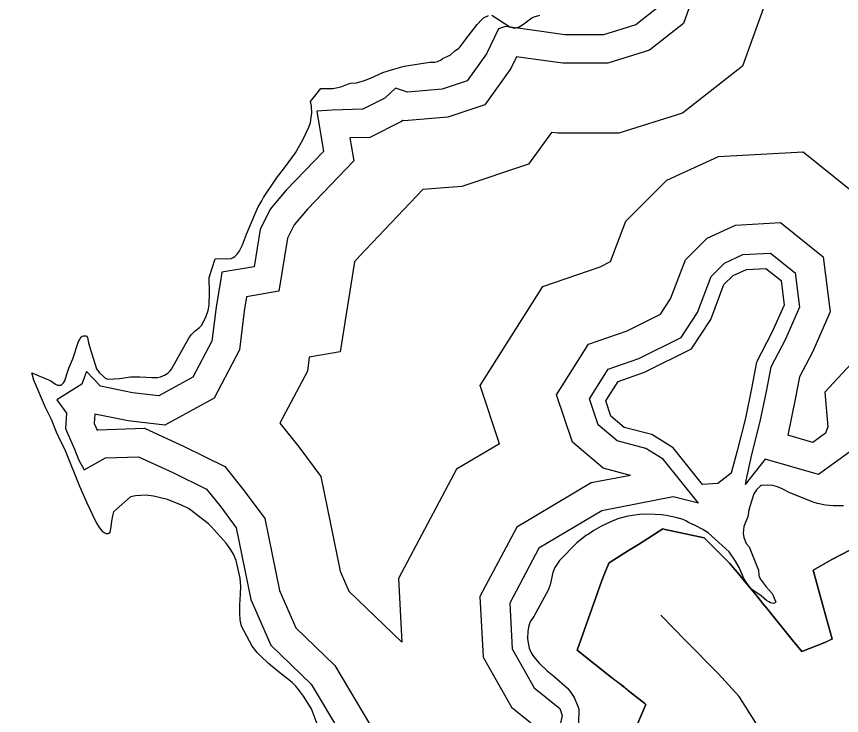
# Model space of a CAD drawing. Extents: x 1662474 to 1856135, y 779280 to 917889.
# Drawn here: x 1719362 to 1721124, y 819694 to 821187 of the extents above; entities that cross this region are included whole.
import ezdxf

# ---------------------------------------------------------------- set-up
doc = ezdxf.new("R2010")
doc.units = 0
for name, color, linetype in [('Exist Boundary Political City Limit New', 7, 'Continuous'), ('Exist Hydrographic Buffer Line', 7, 'Continuous'), ('Exist Hydrographic Island Shore', 7, 'Continuous'), ('Exist Hydrographic Lake Shore', 7, 'Continuous'), ('Exist Road Non-System Type 51', 7, 'Continuous'), ('Map Preparation Boundary City Limit Buffer Line', 7, 'Continuous')]:
    doc.layers.add(name, color=color, linetype=linetype)

msp = doc.modelspace()

# ---------------------------------------------------------------- linework, layer by layer
at = {"layer": 'Exist Boundary Political City Limit New'}
for p, q in [((1721088.6, 819850), (1721104.6, 819857.9)), ((1720669.6, 819746.7), (1720633.1, 819775.4))]:
    msp.add_line(p, q, dxfattribs=at)
for points in [[(1720884.9, 820019.4), (1720831.1, 820073.6), (1720747.9, 820091.4), (1720742.9, 820092.5), (1720690.6, 820059.4), (1720669.6, 820046.2), (1720630.4, 820021.4), (1720627.1, 820019.3), (1720619.5, 820000.1), (1720612.2, 819982.2), (1720598.5, 819943.6), (1720559.8, 819833.8), (1720563, 819830.5), (1720633.1, 819775.4)], [(1720633.1, 819775.4), (1720563, 819830.5), (1720559.8, 819833.8), (1720598.5, 819943.6), (1720612.2, 819982.2), (1720619.5, 820000.1), (1720627.1, 820019.3), (1720630.4, 820021.4), (1720669.6, 820046.2), (1720690.6, 820059.4), (1720742.9, 820092.5), (1720747.9, 820091.4), (1720831.1, 820073.6), (1720884.9, 820019.4)], [(1721201.1, 820077.5), (1721103.9, 820027.2), (1721063.6, 820004.5), (1721086.2, 819923.8), (1721104, 819860), (1721104.6, 819857.9)], [(1721104.6, 819857.9), (1721104, 819860), (1721086.2, 819923.8), (1721063.6, 820004.5), (1721103.9, 820027.2), (1721201.1, 820077.5)], [(1721088.6, 819850), (1721039.9, 819830.4), (1721023.1, 819850.9), (1721022.1, 819852.2), (1720961.2, 819927.2), (1720960.8, 819927.8), (1720945.6, 819946.5), (1720914.6, 819984.8), (1720901.5, 820000), (1720884.9, 820019.4)], [(1720884.9, 820019.4), (1720901.5, 820000), (1720914.6, 819984.8), (1720945.6, 819946.5), (1720960.8, 819927.8), (1720961.2, 819927.2), (1721022.1, 819852.2), (1721023.1, 819850.9), (1721039.9, 819830.4), (1721088.6, 819850)], [(1721104.6, 819857.9), (1721104.6, 819857.2), (1721088.6, 819850)], [(1720633.1, 819775.4), (1720657.6, 819757), (1720669.6, 819746.7)], [(1720669.6, 819746.7), (1720704.5, 819719.3), (1720706.5, 819717.7), (1720672.1, 819637.8), (1720617.2, 819509.8), (1720572.8, 819386.3), (1720552.5, 819329.5), (1720552.5, 819328.8), (1720570.4, 819230.3), (1720603.9, 819192.4), (1720739.8, 819039.2), (1720847, 819025.5), (1720850.1, 819025.1), (1720906.6, 819017.9), (1720951.5, 819012.1), (1720951.5, 819011.5), (1720937, 818878.5), (1720924.1, 818759.4), (1720923.5, 818753.9), (1720774.8, 818768.9), (1720771.4, 818769.2), (1720760.2, 818663.7), (1720751.4, 818579.8)], [(1720751.4, 818579.8), (1720760.2, 818663.7), (1720771.4, 818769.2), (1720774.8, 818768.9), (1720923.5, 818753.9), (1720924.1, 818759.4), (1720937, 818878.5), (1720951.5, 819011.5), (1720951.5, 819012.1), (1720906.6, 819017.9), (1720850.1, 819025.1), (1720847, 819025.5), (1720739.8, 819039.2), (1720603.9, 819192.4), (1720570.4, 819230.3), (1720552.5, 819328.8), (1720552.5, 819329.5), (1720572.8, 819386.3), (1720617.2, 819509.8), (1720672.1, 819637.8), (1720706.5, 819717.7), (1720704.5, 819719.3), (1720669.6, 819746.7)]]:
    msp.add_lwpolyline(points, dxfattribs=at)
at = {"layer": 'Exist Hydrographic Buffer Line'}
for points in [[(1721141.7, 821703.9), (1721073.4, 821601.3), (1721143.4, 821499.5), (1721026.4, 821258.8), (1720957.7, 821206.6), (1720957.1, 821204.1), (1720912.9, 821081.1), (1720784.8, 820980.8), (1720648.5, 820938), (1720518.6, 820938), (1720504.6, 820939.9), (1720456, 820871.9), (1720313.1, 820824.3), (1720230.1, 820817.7), (1720094.6, 820675.6), (1720084, 820663), (1720052.9, 820470.7), (1719986.9, 820459.5), (1719983.2, 820429.9), (1719924.6, 820318.5), (1719964.6, 820267.9), (1720012, 820204.6)], [(1720812.8, 821245.3), (1720786.6, 821172.4), (1720713.9, 821115.5), (1720625.5, 821087.7), (1720529, 821087.7), (1720449.9, 821098.7), (1720430.2, 821101.5), (1720418, 821076.4), (1720362.4, 820998.6), (1720283.1, 820972.1), (1720189.9, 820964.7), (1720187, 820965.6), (1720184.2, 820963), (1720116.8, 820929.2), (1720074.1, 820928), (1720082.1, 820879.4), (1719983.2, 820775.7), (1719954.8, 820742.1), (1719940.6, 820713.6), (1719922.2, 820600.3), (1719853.4, 820588.5), (1719848.3, 820557.9), (1719838, 820475.5), (1719783.6, 820372.1), (1719678.3, 820314.6), (1719599.9, 820323.3), (1719528.8, 820338), (1719527.6, 820317.5), (1719530.8, 820309.7), (1719533.6, 820303.7), (1719535.1, 820304.6), (1719634.9, 820307.6), (1719721.3, 820267.8), (1719806.9, 820226), (1719845.9, 820176.6), (1719892.2, 820114.8)], [(1720735.5, 821209.3), (1720685.2, 821170), (1720616.2, 821148.3), (1720533.2, 821148.3), (1720458.3, 821158.7), (1720406.5, 821166.1), (1720391.8, 821160.9), (1720365.7, 821107.4), (1720324.6, 821049.8), (1720270.9, 821031.9), (1720196.9, 821026), (1720171.3, 821034.2), (1720149, 821013.1), (1720101.6, 820989.4), (1720036.2, 820987.5), (1720003.2, 820985.4), (1720017.4, 820899.3), (1719938.1, 820816.1), (1719903.9, 820775.7), (1719882.2, 820732.4), (1719869.3, 820652.7), (1719800.4, 820640.9), (1719798.5, 820627.3), (1719788.4, 820566.6), (1719779.3, 820494), (1719738.5, 820416.5), (1719666, 820376.9), (1719609.3, 820383.2), (1719541, 820397.3), (1719510.9, 820429), (1719501.2, 820401.7), (1719447.9, 820368.6), (1719468.3, 820339.7), (1719466.4, 820307.2), (1719475.3, 820285.5), (1719485.7, 820262.9), (1719493.7, 820240.6), (1719506.4, 820218.9), (1719551.9, 820244.5), (1719622.5, 820246.7), (1719695.3, 820213), (1719767.9, 820177.7), (1719797.9, 820139.7), (1719831.3, 820095)], [(1720394, 820274.6), (1720352.6, 820398.7), (1720486.2, 820610.3), (1720608.6, 820652.7), (1720630.8, 820663.8), (1720663.9, 820750.3), (1720751.1, 820837.6), (1720861.6, 820888.6), (1721042.7, 820898.1), (1721177.4, 820790.3)], [(1720673.8, 820207), (1720614.9, 820222.3), (1720549.4, 820277.7), (1720515.6, 820379), (1720583.9, 820487.1), (1720666.4, 820515.7), (1720737.8, 820551.4), (1720759.3, 820584.3), (1720791.2, 820667.8), (1720837.3, 820713.9), (1720897.9, 820741.9), (1720994.1, 820747), (1721085.6, 820673.7), (1721100.3, 820556.4), (1721062.2, 820470.6), (1721034.6, 820417.3), (1721026.2, 820373.6), (1721009.5, 820293.1)], [(1720818.8, 820147.9), (1720743.2, 820241.8), (1720706.2, 820264.7), (1720645.1, 820280.6), (1720604.4, 820315), (1720585.9, 820370.4), (1720626.1, 820434), (1720691.2, 820456.6), (1720781.8, 820501.9), (1720816.6, 820555), (1720846.1, 820632.2), (1720874.5, 820660.6), (1720913.5, 820678.6), (1720973.1, 820681.8), (1721025.3, 820640), (1721034.6, 820566.1), (1721004.5, 820498.3), (1720973.5, 820438.4), (1720963.4, 820386.1), (1720950.2, 820322.1), (1720932.5, 820251.4), (1720920.3, 820196.4), (1720918.7, 820187.6)], [(1721182.6, 820486), (1721089.1, 820384.6), (1721095.3, 820310.6), (1721090.1, 820297.1), (1721063.3, 820277.4), (1721009.5, 820293.1)], [(1720394, 820274.6), (1720301.8, 820220), (1720177.5, 819986.7), (1720185.1, 819850.4)], [(1721142, 820257.6), (1721075.5, 820208.6), (1720961.4, 820241.9), (1720918.7, 820187.6)], [(1720012, 820204.6), (1720053, 820002), (1720071.4, 819959.7), (1720185.1, 819850.4)], [(1720673.8, 820207), (1720589.9, 820190.8), (1720431, 820096.5), (1720352, 819948.2), (1720359.1, 819818.7), (1720419.4, 819711.5), (1720460.1, 819678.6), (1720453.8, 819651.2), (1720448.1, 819579.1), (1720466.2, 819532.9), (1720442.2, 819437.6)], [(1720818.8, 820147.9), (1720765, 820160.9), (1720612.5, 820131.3), (1720478, 820051.6), (1720415.5, 819934.2), (1720420.9, 819836.7), (1720468.1, 819752.7), (1720522.3, 819708.9), (1720527.8, 819693.8), (1720515.9, 819641.7), (1720511.7, 819588.5), (1720531.8, 819537.1), (1720503, 819422.3)], [(1719892.2, 820114.8), (1719923.3, 819961), (1719958.3, 819880.9), (1720041.6, 819800.8), (1720117.8, 819672.6), (1720130.7, 819526.5), (1720120.2, 819384.4), (1720026.1, 819306), (1719890.9, 819282.6), (1719767.9, 819287.6), (1719651, 819363.9), (1719649.7, 819365.6), (1719641.3, 819353.6), (1719490.9, 819345.2), (1719416.5, 819409), (1719309.1, 819484.6)], [(1719831.3, 820095), (1719862.3, 819941.8), (1719905.1, 819843.9), (1719991.3, 819760.9), (1720055.7, 819652.5), (1720066.9, 819526), (1720058.7, 819416), (1719998.4, 819365.7), (1719886.7, 819346.5), (1719788, 819350.4), (1719695.8, 819410.6), (1719659.2, 819461.7), (1719647.6, 819474.4), (1719606.7, 819415.3), (1719512.9, 819410.1), (1719455.6, 819459.3), (1719358.3, 819527.7)]]:
    msp.add_lwpolyline(points, dxfattribs=at)
at = {"layer": 'Exist Hydrographic Island Shore'}
msp.add_lwpolyline([(1720827.7, 820187.6), (1720764.6, 820266), (1720718.9, 820294.3), (1720660.1, 820309.6), (1720631.8, 820333.5), (1720620.9, 820366.2), (1720647, 820407.6), (1720703.6, 820427.2), (1720803.8, 820477.3), (1720845.1, 820540.4), (1720873.4, 820614.5), (1720893, 820634.1), (1720921.3, 820647.2), (1720962.7, 820649.3), (1720995.4, 820623.2), (1721001.9, 820570.9), (1720975.8, 820512.1), (1720943.1, 820449), (1720932.2, 820392.3), (1720919.2, 820329.2), (1720901.7, 820259.5), (1720888.7, 820211.5), (1720860.4, 820189.8)], close=True, dxfattribs=at)
at = {"layer": 'Exist Hydrographic Lake Shore'}
for points in [[(1720037.4, 821033.4), (1720048.1, 821035.5), (1720057.1, 821038.1), (1720071, 821043.9), (1720076.2, 821045), (1720088, 821046), (1720104.9, 821050.5), (1720118, 821055.8), (1720144.2, 821067.8), (1720165, 821074.4), (1720190.1, 821081.2), (1720245, 821089.9), (1720255.2, 821090.1), (1720261.2, 821091.4), (1720267.9, 821094.3), (1720271.8, 821096.7), (1720272.2, 821097.4), (1720288.6, 821104.6), (1720298.5, 821114.2), (1720306.4, 821119), (1720309.2, 821121.9), (1720326.4, 821145.5), (1720346, 821170.4), (1720355.8, 821181.4), (1720359.8, 821184.6), (1720370.2, 821189.6)], [(1720377.5, 821190.6), (1720415.9, 821165.4), (1720422.8, 821163.4), (1720429.2, 821163.6), (1720435.5, 821165.7), (1720443.1, 821169.4), (1720463.1, 821184.3), (1720468.1, 821186.9), (1720479.9, 821190.4)], [(1719615.6, 820163.6), (1719605.4, 820161.2), (1719569.1, 820129), (1719566.5, 820120.9), (1719564.5, 820109.1), (1719563.1, 820097.2), (1719560.8, 820085.9), (1719559.5, 820083.6), (1719556.6, 820081.8), (1719554, 820081.8), (1719550.2, 820083.3), (1719546.4, 820086.4), (1719537.9, 820096.9), (1719531.4, 820108.5), (1719512.5, 820147.6), (1719497, 820183.3), (1719466, 820259.2), (1719461.9, 820268.4), (1719456, 820279.4), (1719446.9, 820299.1), (1719436.1, 820326.4), (1719423.2, 820352.1), (1719398.5, 820410.1), (1719395.4, 820420.8), (1719394.4, 820425.8), (1719434.8, 820409.3), (1719444.8, 820401.9), (1719449.5, 820399.8), (1719454, 820399.6), (1719456.9, 820400.1), (1719458.6, 820401.1), (1719462.1, 820404.6), (1719464.8, 820409.3), (1719468.1, 820421.4), (1719473.1, 820435.8), (1719481.8, 820455.8), (1719494.4, 820493), (1719499.4, 820503.2), (1719502, 820504.8), (1719504.6, 820505.4), (1719509.9, 820505.4), (1719511.4, 820504.3), (1719513.2, 820501.4), (1719515.6, 820489.9), (1719519, 820477.8), (1719532.6, 820434.5), (1719538.2, 820427.1), (1719546.6, 820418.8), (1719550.2, 820415.6), (1719554.5, 820413.5), (1719557.1, 820412.9), (1719581.8, 820413.8), (1719604.9, 820417.4), (1719625.1, 820417.7), (1719650.5, 820416.1), (1719662.9, 820416.1), (1719669.6, 820417.7), (1719677.5, 820421.1), (1719684.6, 820425.3), (1719690.1, 820430.3), (1719692.8, 820433.7), (1719730, 820500.1), (1719735, 820507.2), (1719737.6, 820510.3), (1719743.1, 820515.6), (1719752.9, 820522.9), (1719756.9, 820526.9), (1719760.8, 820533.9), (1719766.8, 820547.4), (1719771, 820559.4), (1719773.4, 820570.4), (1719774.1, 820597.5), (1719773.6, 820630), (1719786.2, 820669.6), (1719793.2, 820670.2), (1719810.6, 820669.6), (1719820.6, 820670.7), (1719824.8, 820672.2), (1719828, 820674.6), (1719833.2, 820679.9), (1719837.1, 820685.1), (1719844.2, 820699.6), (1719852.9, 820722.1), (1719873.1, 820769.6), (1719877.5, 820779.4), (1719885.8, 820793.8), (1719889.6, 820800.6), (1719917.5, 820842.4), (1719934.2, 820863.9), (1719957.4, 820895.9), (1719973.4, 820923.7), (1719986.5, 820951.2), (1719989.6, 820961.2), (1719992.2, 820976.8), (1719992.5, 820980.4), (1719992, 820996.4), (1719989.9, 821005.6), (1720001.5, 821020.1), (1720011.9, 821033.4), (1720037.4, 821033.4)], [(1721129, 820142.1), (1721106.9, 820141.8), (1721090.1, 820143.4), (1721073.4, 820146.6), (1721066.2, 820148.9), (1721014, 820169.7), (1720997.8, 820178.1), (1720987.5, 820182.5), (1720977.5, 820185.1), (1720967.2, 820186.2), (1720954.1, 820185.7), (1720952.1, 820185.1), (1720943.1, 820176.2), (1720937.4, 820167.3), (1720928.8, 820140.8), (1720925.9, 820129.8), (1720924.8, 820121.6), (1720923.5, 820117.2), (1720916.1, 820097.8), (1720914.8, 820090.9), (1720914.2, 820083.8), (1720915.6, 820074.1), (1720920.6, 820061.5), (1720926.9, 820054.4), (1720946.9, 820004.8), (1720947.6, 819992.8), (1720950.8, 819986.2), (1720963.4, 819969.1), (1720976.2, 819954.7), (1720978.6, 819950), (1720981.2, 819942.4), (1720981.8, 819941.9), (1720982, 819940.2), (1720983.9, 819937.4), (1720983, 819935.3), (1720981.5, 819933.7), (1720979.4, 819933.2), (1720972.8, 819934.8), (1720968.9, 819936.6), (1720964.4, 819939.8), (1720953.1, 819949.4), (1720936.9, 819960.2), (1720930, 819966.8), (1720921.9, 819977), (1720915.9, 819986.8), (1720905.6, 820009.8), (1720897.8, 820024), (1720884.6, 820043.7), (1720839.8, 820084.1), (1720827.9, 820091.4), (1720811.6, 820100.1), (1720797.5, 820106.1), (1720792, 820109.8), (1720786.2, 820112.7), (1720773.6, 820116.6), (1720750, 820121.4), (1720740.2, 820122.7), (1720726.6, 820123.5), (1720698, 820123.8), (1720668.1, 820119.8), (1720648.9, 820114.8), (1720636.1, 820109.6), (1720610.4, 820097.5), (1720595.1, 820089.4), (1720583.4, 820080.7), (1720579.4, 820078.9), (1720559.1, 820063.1), (1720521.9, 820024.8), (1720515.9, 820016.6), (1720512.2, 820009.8)], [(1720009, 819662.3), (1719991.8, 819707.8), (1719987, 819716.1), (1719974.9, 819735), (1719964.1, 819749.8), (1719958.6, 819756.3), (1719950.5, 819764.2), (1719920.4, 819788.1), (1719900.1, 819805.1), (1719882.8, 819821.1), (1719876, 819828.4), (1719865.2, 819842.1), (1719842.6, 819884.6), (1719839.5, 819898.2), (1719838.5, 819912.4), (1719838.5, 819930.6), (1719840.2, 819953.1), (1719841.1, 819969.7), (1719839.5, 819987), (1719830.9, 820025.3), (1719825.1, 820038.4), (1719819.5, 820048.1), (1719809.9, 820062.3), (1719777.2, 820098), (1719771.5, 820103.2), (1719750.8, 820120.1), (1719733.8, 820132.9), (1719728.8, 820136.1), (1719714, 820143.4), (1719684.4, 820155.2), (1719654.5, 820162.3), (1719638.8, 820164.4), (1719615.6, 820163.6)], [(1720512.2, 820009.8), (1720508, 819999.6), (1720501.8, 819973.3), (1720497.5, 819961.8), (1720467, 819905.6), (1720461, 819897.5), (1720458.6, 819892.5), (1720455.8, 819882.5), (1720453.9, 819873.3), (1720453.6, 819859.2), (1720454.5, 819852.6), (1720457.4, 819837.9), (1720461.5, 819827.7), (1720466.2, 819819.8), (1720478.4, 819805.9), (1720495.6, 819789.6), (1720509.6, 819778.3), (1720539, 819752.6), (1720544.8, 819745.2), (1720552.9, 819732.7), (1720561, 819714), (1720562.9, 819707.4), (1720563.1, 819702.8), (1720560.5, 819622.4)]]:
    msp.add_lwpolyline(points, dxfattribs=at)
at = {"layer": 'Exist Road Non-System Type 51'}
msp.add_lwpolyline([(1720968.6, 819621.9), (1720941.4, 819678.4), (1720906.1, 819734.2), (1720861.2, 819783.6), (1720791.4, 819854.4), (1720738.4, 819908.5)], dxfattribs=at)
at = {"layer": 'Map Preparation Boundary City Limit Buffer Line'}
for p, q in [((1721088.6, 819850), (1721104.6, 819857.9)), ((1720669.6, 819746.7), (1720633.1, 819775.4))]:
    msp.add_line(p, q, dxfattribs=at)
for points in [[(1720884.9, 820019.4), (1720831.1, 820073.6), (1720747.9, 820091.4), (1720742.9, 820092.5), (1720690.6, 820059.4), (1720669.6, 820046.2), (1720630.4, 820021.4), (1720627.1, 820019.3), (1720619.5, 820000.1), (1720612.2, 819982.2), (1720598.5, 819943.6), (1720559.8, 819833.8), (1720563, 819830.5), (1720633.1, 819775.4)], [(1720633.1, 819775.4), (1720563, 819830.5), (1720559.8, 819833.8), (1720598.5, 819943.6), (1720612.2, 819982.2), (1720619.5, 820000.1), (1720627.1, 820019.3), (1720630.4, 820021.4), (1720669.6, 820046.2), (1720690.6, 820059.4), (1720742.9, 820092.5), (1720747.9, 820091.4), (1720831.1, 820073.6), (1720884.9, 820019.4)], [(1721201.1, 820077.5), (1721103.9, 820027.2), (1721063.6, 820004.5), (1721086.2, 819923.8), (1721104, 819860), (1721104.6, 819857.9)], [(1721104.6, 819857.9), (1721104, 819860), (1721086.2, 819923.8), (1721063.6, 820004.5), (1721103.9, 820027.2), (1721201.1, 820077.5)], [(1721088.6, 819850), (1721039.9, 819830.4), (1721023.1, 819850.9), (1721022.1, 819852.2), (1720961.2, 819927.2), (1720960.8, 819927.8), (1720945.6, 819946.5), (1720914.6, 819984.8), (1720901.5, 820000), (1720884.9, 820019.4)], [(1720884.9, 820019.4), (1720901.5, 820000), (1720914.6, 819984.8), (1720945.6, 819946.5), (1720960.8, 819927.8), (1720961.2, 819927.2), (1721022.1, 819852.2), (1721023.1, 819850.9), (1721039.9, 819830.4), (1721088.6, 819850)], [(1721104.6, 819857.9), (1721104.6, 819857.2), (1721088.6, 819850)], [(1720633.1, 819775.4), (1720657.6, 819757), (1720669.6, 819746.7)], [(1720669.6, 819746.7), (1720704.5, 819719.3), (1720706.5, 819717.7), (1720672.1, 819637.8), (1720617.2, 819509.8), (1720572.8, 819386.3), (1720552.5, 819329.5), (1720552.5, 819328.8), (1720570.4, 819230.3), (1720603.9, 819192.4), (1720739.8, 819039.2), (1720847, 819025.5), (1720850.1, 819025.1), (1720906.6, 819017.9), (1720951.5, 819012.1), (1720951.5, 819011.5), (1720937, 818878.5), (1720924.1, 818759.4), (1720923.5, 818753.9), (1720774.8, 818768.9), (1720771.4, 818769.2), (1720760.2, 818663.7), (1720751.4, 818579.8)], [(1720751.4, 818579.8), (1720760.2, 818663.7), (1720771.4, 818769.2), (1720774.8, 818768.9), (1720923.5, 818753.9), (1720924.1, 818759.4), (1720937, 818878.5), (1720951.5, 819011.5), (1720951.5, 819012.1), (1720906.6, 819017.9), (1720850.1, 819025.1), (1720847, 819025.5), (1720739.8, 819039.2), (1720603.9, 819192.4), (1720570.4, 819230.3), (1720552.5, 819328.8), (1720552.5, 819329.5), (1720572.8, 819386.3), (1720617.2, 819509.8), (1720672.1, 819637.8), (1720706.5, 819717.7), (1720704.5, 819719.3), (1720669.6, 819746.7)]]:
    msp.add_lwpolyline(points, dxfattribs=at)

doc.saveas('drawing.dxf')
